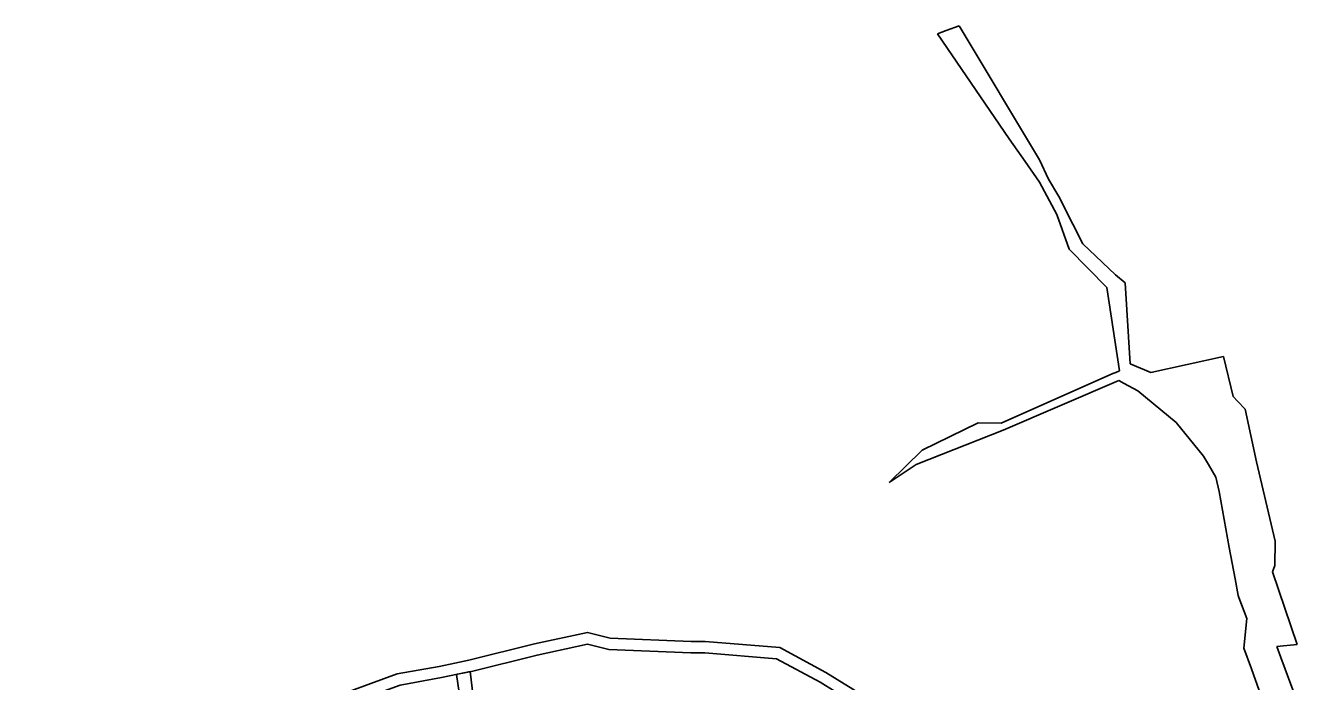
# Model space of a CAD drawing. Extents: x -477304 to -465641, y -1159113 to -1149285.
# Drawn here: x -473937.5 to -473600.6, y -1153890.9 to -1153719.9 of the extents above; entities that cross this region are included whole.
import ezdxf

# ---------------------------------------------------------------- set-up
doc = ezdxf.new("R2010")
doc.units = 0
doc.layers.add('14', color=7, linetype='Continuous')
doc.layers.add('34', color=7, linetype='Continuous')

msp = doc.modelspace()

# ---------------------------------------------------------------- linework, layer by layer
at = {"layer": '14'}
for points in [[(-473654.01, -1153964.1), (-473662.88, -1153952.1), (-473679.76, -1153933), (-473698.46, -1153911.82), (-473708.81, -1153900.98), (-473728.75, -1153888.56), (-473740.8, -1153882.07), (-473760.24, -1153880.49), (-473763.95, -1153880.49), (-473785.03, -1153879.61), (-473790.98, -1153878.15), (-473804.82, -1153881.15), (-473821.95, -1153885.37), (-473825.56, -1153886.13), (-473829.66, -1153887.01), (-473840.62, -1153888.98), (-473869.82, -1153899.62), (-473880.2, -1153903.41), (-473896.57, -1153907.65), (-473904.64, -1153909.68), (-473923.44, -1153909.34), (-473937.55, -1153909.09)], [(-473937.55, -1153912.09), (-473923.49, -1153912.34), (-473904.3, -1153912.69), (-473895.83, -1153910.56), (-473879.31, -1153906.28), (-473868.79, -1153902.44), (-473839.84, -1153891.89), (-473829.08, -1153889.95), (-473824.94, -1153889.06), (-473821.28, -1153888.3), (-473804.14, -1153884.07), (-473791.02, -1153881.23), (-473785.45, -1153882.59), (-473764.01, -1153883.49), (-473760.36, -1153883.49), (-473741.67, -1153885.01), (-473730.26, -1153891.16), (-473710.72, -1153903.33), (-473700.67, -1153913.85), (-473682.01, -1153934.99), (-473665.21, -1153953.99), (-473657.19, -1153964.84)]]:
    msp.add_lwpolyline(points, dxfattribs=at)
at = {"layer": '34'}
for p, q in [((-473697.42, -1153721.14), (-473699.67, -1153721.97)), ((-473694.01, -1153719.88), (-473697.42, -1153721.14)), ((-473673.04, -1153754.87), (-473694.01, -1153719.88)), ((-473699.67, -1153721.97), (-473680.97, -1153749.39)), ((-473680.97, -1153749.39), (-473676.78, -1153755.3)), ((-473676.78, -1153755.3), (-473672.99, -1153760.66)), ((-473670.64, -1153759.87), (-473673.04, -1153754.87)), ((-473672.99, -1153760.66), (-473668.52, -1153769.14)), ((-473667.97, -1153764.44), (-473670.64, -1153759.87)), ((-473655.43, -1153788.15), (-473652.11, -1153809.86)), ((-473649.35, -1153808.1), (-473650.66, -1153786.96)), ((-473643.97, -1153810.36), (-473649.35, -1153808.1)), ((-473625.03, -1153806.16), (-473643.97, -1153810.36)), ((-473622.5, -1153816.55), (-473625.03, -1153806.16)), ((-473653.89, -1153810.62), (-473683.05, -1153823.51)), ((-473682.48, -1153825.37), (-473652.34, -1153812.43)), ((-473653.12, -1153810.29), (-473653.89, -1153810.62)), ((-473652.11, -1153809.86), (-473653.12, -1153810.29)), ((-473652.34, -1153812.43), (-473650.9, -1153813.21)), ((-473650.9, -1153813.21), (-473647.34, -1153815.14)), ((-473621.35, -1153817.8), (-473622.5, -1153816.55)), ((-473619.4, -1153819.88), (-473621.35, -1153817.8)), ((-473616.44, -1153833.66), (-473619.4, -1153819.88)), ((-473705.2, -1153834.3), (-473682.48, -1153825.37)), ((-473689.01, -1153823.45), (-473703.63, -1153830.61)), ((-473683.05, -1153823.51), (-473689.01, -1153823.45)), ((-473703.63, -1153830.61), (-473712.29, -1153839)), ((-473630.21, -1153832.18), (-473628.97, -1153834.31)), ((-473712.29, -1153839), (-473705.2, -1153834.3)), ((-473628.97, -1153834.31), (-473627.04, -1153837.61)), ((-473623.56, -1153856.03), (-473622.01, -1153864.14)), ((-473605.83, -1153881.34), (-473612.27, -1153862.37)), ((-473622.01, -1153864.14), (-473621.17, -1153868.55)), ((-473621.17, -1153868.55), (-473620.99, -1153869.03)), ((-473620.99, -1153869.03), (-473618.93, -1153874.53)), ((-473618.93, -1153874.53), (-473619.67, -1153882.26)), ((-473619.67, -1153882.26), (-473617.73, -1153887.66)), ((-473611.12, -1153881.86), (-473605.83, -1153881.34)), ((-473610.08, -1153884.65), (-473611.12, -1153881.86)), ((-473600.57, -1153910.15), (-473610.08, -1153884.65)), ((-473825.13, -1153889.11), (-473816.99, -1153945.28)), ((-473818.31, -1153916.59), (-473821.6, -1153888.36)), ((-473617.73, -1153887.66), (-473614.21, -1153897.44))]:
    msp.add_line(p, q, dxfattribs=at)
for points in [[(-473661.74, -1153776.76), (-473664.33, -1153771.64), (-473667.97, -1153764.44)], [(-473668.52, -1153769.14), (-473665.3, -1153778.15), (-473655.43, -1153788.15)], [(-473650.66, -1153786.96), (-473653.18, -1153784.88), (-473661.74, -1153776.76)], [(-473647.34, -1153815.14), (-473637.39, -1153823.35), (-473630.21, -1153832.18)], [(-473612.27, -1153862.37), (-473611.62, -1153860.7), (-473611.56, -1153854.33), (-473616.44, -1153833.66)], [(-473627.04, -1153837.61), (-473626.16, -1153841.37), (-473623.56, -1153856.03)], [(-473821.6, -1153888.36), (-473824.94, -1153889.06), (-473825.13, -1153889.11)]]:
    msp.add_lwpolyline(points, dxfattribs=at)

doc.saveas('drawing.dxf')
